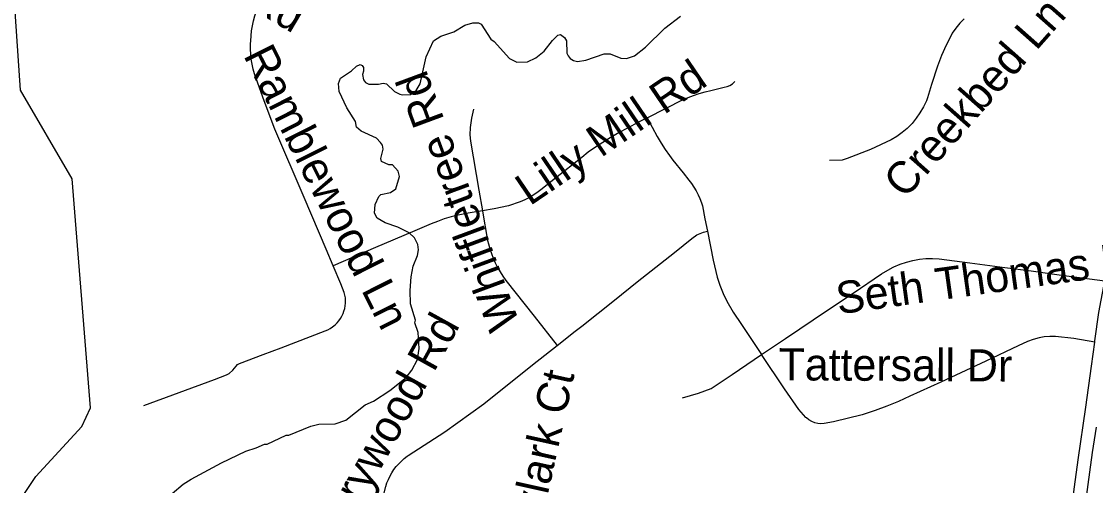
# Model space of a CAD drawing. Extents: x 1383679 to 1536984, y 460658 to 651027.
# Drawn here: x 1442417 to 1445596, y 506383 to 507756 of the extents above; entities that cross this region are included whole.
import ezdxf

# ---------------------------------------------------------------- set-up
doc = ezdxf.new("R2010")
doc.units = 0
for name, color, linetype in [('Exist Hydrographic Creek Single Shore', 7, 'Continuous'), ('Exist Hydrographic Misc Water Feature', 7, 'Continuous'), ('Exist Road Non-System Type 51', 7, 'Continuous'), ('Exist Road Non-System Type 51 Label', 7, 'Continuous')]:
    doc.layers.add(name, color=color, linetype=linetype)

msp = doc.modelspace()

# ---------------------------------------------------------------- linework, layer by layer
at = {"layer": 'Exist Hydrographic Creek Single Shore'}
msp.add_lwpolyline([(1442146.4, 505703.5), (1442258.3, 505927.7), (1442381.3, 506292.9), (1442459.4, 506409.5), (1442595.3, 506557.7), (1442621.4, 506612.9), (1442566.4, 507290.3), (1442413.3, 507552.6), (1442367.4, 508236.3), (1442428.4, 508369.7), (1442483.4, 508644.3), (1442493.4, 509218.5), (1442645.4, 509757), (1442815.3, 509980.1), (1442937.4, 510243.5), (1443073.4, 510414.7), (1443083.4, 510483.5)], dxfattribs=at)
at = {"layer": 'Exist Hydrographic Misc Water Feature'}
for points in [[(1442862.5, 506359.1), (1442895, 506386.4), (1442919.4, 506401.9), (1443008.4, 506450.1), (1443081.2, 506484.5), (1443111.3, 506493.9), (1443135.6, 506505.4), (1443143.6, 506505.3), (1443200.2, 506532.1), (1443208.2, 506531.9), (1443272.8, 506558.6), (1443296.9, 506564.1), (1443345, 506565.1), (1443377.2, 506576.4), (1443434.2, 506621.2), (1443458.4, 506632.7), (1443507.1, 506663.7), (1443555.9, 506702.7), (1443572.3, 506724.3), (1443589, 506756), (1443593.6, 506787.9), (1443590.6, 506835.9), (1443581.1, 506864.1), (1443583.3, 506872.1), (1443568.3, 506920.4), (1443567.1, 506960.4), (1443569.8, 507000.4), (1443576.5, 507032.2), (1443589.1, 507064), (1443591.5, 507079.9), (1443589.8, 507096), (1443580.2, 507116.2), (1443564.5, 507130.5), (1443530.8, 507147.2), (1443493.1, 507160), (1443469.3, 507174.5), (1443461.6, 507188.6), (1443464, 507214.6), (1443474.6, 507238.4), (1443480.6, 507244.2), (1443508.8, 507249.6), (1443525, 507261.3), (1443535.8, 507297.1), (1443532.1, 507313.2), (1443514.5, 507331.5), (1443504.4, 507331.7), (1443482.6, 507342.2), (1443480.9, 507350.2), (1443487.4, 507378.1), (1443485.6, 507390.1), (1443479.7, 507398.3), (1443468, 507410.5), (1443422.4, 507431.4), (1443408.6, 507443.7), (1443405, 507459.8), (1443379.8, 507500.3), (1443356.7, 507548.8), (1443355.2, 507572.9), (1443361.5, 507588.7), (1443393.9, 507610), (1443408.3, 507623.7), (1443419.3, 507628.4), (1443425, 507626.1), (1443429.1, 507619.7), (1443428.9, 507609), (1443425.8, 507599.4), (1443429.4, 507583.3), (1443435.2, 507575.2), (1443445.2, 507571), (1443473.2, 507570.4), (1443487.3, 507574.1), (1443497.3, 507571.9), (1443520.8, 507549.4), (1443536.6, 507541.1), (1443544.6, 507538.9), (1443568.7, 507540.4), (1443584.9, 507552), (1443597.3, 507571.8), (1443615, 507651.4), (1443635.9, 507699), (1443658.2, 507712.5), (1443696.5, 507725.7), (1443728.9, 507745), (1443753.1, 507752.5), (1443769.1, 507752.2), (1443777.1, 507748.1), (1443806.2, 507703.4), (1443816, 507697.2), (1443861, 507646.3), (1443882.9, 507635.9), (1443914.8, 507637.2), (1443939.1, 507648.7), (1443963.5, 507668.2), (1443988.2, 507699.6), (1444004.6, 507715.3), (1444012.6, 507717.2)], [(1444012.6, 507717.2), (1444024.4, 507708.9), (1444030.2, 507698.8), (1444031.5, 507662.8), (1444035.3, 507654.7), (1444041.2, 507646.5), (1444051.1, 507640.3), (1444063, 507638.1), (1444087.1, 507641.6), (1444141.5, 507660.5), (1444159.6, 507660.1), (1444191.4, 507647.4), (1444207.4, 507647.1), (1444231.4, 507654.6), (1444264, 507679.9), (1444321.3, 507736.7), (1444367.9, 507771.8)]]:
    msp.add_lwpolyline(points, dxfattribs=at)
at = {"layer": 'Exist Road Non-System Type 51'}
for points in [[(1443339.8, 507032.7), (1443319.1, 507081.8), (1443253.4, 507235), (1443167, 507437), (1443134.6, 507520.9), (1443106.5, 507601), (1443102.1, 507615.2), (1443099.2, 507629.9), (1443097, 507644.7), (1443095.6, 507659.6), (1443094.9, 507674.6), (1443095, 507689.7), (1443095.4, 507698.7), (1443096.2, 507714), (1443097.8, 507729), (1443100.2, 507743.8), (1443103.3, 507758.5), (1443107, 507772.9), (1443113.3, 507791.2), (1443118.2, 507805.4), (1443123, 507817.1)], [(1445207.2, 507764.3), (1445194.2, 507751.1), (1445182.5, 507736.7), (1445172.2, 507721.3), (1445168.9, 507715.2), (1445153.9, 507685.7), (1445140.3, 507655.4), (1445128.1, 507624.3), (1445110.4, 507569.2), (1445099, 507530.5), (1445095.4, 507521.2), (1445086.7, 507503.1), (1445076.4, 507485.9), (1445064.9, 507469.7), (1445053, 507454.5), (1445038.3, 507439.9), (1445024, 507427.6), (1445008.1, 507416.1), (1444991.4, 507406.2), (1444929.9, 507377.7), (1444860.7, 507350.2), (1444846, 507346), (1444808.4, 507344.4)], [(1444269.1, 507471.3), (1444325.4, 507500.1), (1444373.6, 507524.4), (1444389.8, 507531.3), (1444406.3, 507537.5), (1444423.1, 507543), (1444440.2, 507547.7), (1444457.4, 507551.8), (1444461.5, 507552.6), (1444496.7, 507561.4), (1444505.5, 507563.4), (1444513.9, 507567), (1444521.5, 507571.9), (1444528.2, 507578.1), (1444528.9, 507578.9)], [(1443755, 507497), (1443748.5, 507470.5), (1443744.6, 507442.6), (1443743.6, 507420.9), (1443745.9, 507402.1), (1443770.2, 507257.2), (1443781.4, 507196)], [(1444269.1, 507471.3), (1444249.4, 507461.2), (1444190.4, 507430), (1444181.4, 507425), (1444159.1, 507412), (1444137.2, 507398.3), (1444115.7, 507384), (1444094.7, 507369.1), (1444075, 507353.6), (1443997.5, 507292.5), (1443968.9, 507270), (1443958.1, 507260.8), (1443946, 507251.7), (1443933.5, 507243.3), (1443920.5, 507235.6), (1443907.1, 507228.7), (1443893.1, 507222.3), (1443858.1, 507210.6), (1443816.3, 507201.8), (1443781.4, 507196)], [(1444269.1, 507471.3), (1444298.6, 507415.5), (1444310, 507396.3), (1444322, 507377.7), (1444334.7, 507359.4), (1444345.3, 507345.4), (1444375.8, 507307.9), (1444391.8, 507286.7), (1444399.9, 507276.2), (1444407.1, 507265.7), (1444413.7, 507254.7), (1444419.6, 507243.4), (1444424.8, 507231.8), (1444429.4, 507219.8), (1444432.5, 507210.4), (1444440.1, 507171.8), (1444447.4, 507135.6)], [(1443781.4, 507196), (1443739.1, 507189.1), (1443709, 507183.4), (1443688.3, 507177.8), (1443668.1, 507171.6), (1443648.1, 507164.6), (1443629.9, 507157.4), (1443574.2, 507133.9), (1443464.4, 507087.5), (1443339.8, 507032.7)], [(1443781.4, 507196), (1443781.6, 507194.7), (1443796.6, 507108), (1443798.8, 507098.2), (1443802.9, 507083.6), (1443807.7, 507069.3), (1443813.1, 507055.3), (1443819.3, 507041.5), (1443826.1, 507028.1), (1443833.6, 507015), (1443841.8, 507002.3), (1443850.6, 506990), (1443933.9, 506883.9), (1444002.3, 506797.3)], [(1444002.3, 506797.3), (1444056.2, 506840), (1444075, 506854.7), (1444171.8, 506930.9), (1444239.7, 506985.2), (1444350, 507072.1), (1444400.8, 507113.7), (1444416.4, 507124.5), (1444425.7, 507128.9), (1444435.7, 507132.5), (1444447.4, 507135.6)], [(1444447.4, 507135.6), (1444464.7, 507049.8), (1444475.7, 506999.1), (1444483.8, 506975.8), (1444493.7, 506951.5), (1444505.1, 506927.9), (1444523.7, 506895.5), (1444547.8, 506859.5), (1444607.2, 506770.5)], [(1444607.2, 506770.5), (1444678, 506818.3), (1444803.2, 506901.6), (1444878.9, 506952.4), (1444962.9, 507009.5), (1444995.3, 507027.8), (1444999.4, 507029.8), (1445017.6, 507037.7), (1445036.3, 507044), (1445055.3, 507049), (1445074.7, 507052.4), (1445094.3, 507054.4), (1445114, 507054.9), (1445133.7, 507053.8), (1445224.6, 507041.8), (1445327.9, 507028), (1445405.2, 507017.7), (1445495.4, 507005.7), (1445624.1, 506988.8)], [(1442779.3, 506619.5), (1442987.9, 506696.4), (1443023.8, 506710.6), (1443031.4, 506714.3), (1443042.4, 506724.2), (1443051.7, 506736), (1443056.4, 506740.5), (1443062.5, 506744.1), (1443132.2, 506770.4), (1443185.6, 506790.5), (1443316.1, 506840.1), (1443323.1, 506843.3), (1443330.6, 506847.5), (1443337.7, 506852.3), (1443345.5, 506858.6), (1443351.3, 506864.5), (1443356.5, 506870.6), (1443361.1, 506877.2), (1443365.1, 506884.1), (1443368.6, 506891.4), (1443371.4, 506898.9), (1443373.5, 506906.6), (1443375, 506914.5), (1443375.8, 506922.5), (1443375.9, 506930.6), (1443375.4, 506938.6), (1443374.1, 506946.5), (1443372.3, 506953.8), (1443362.2, 506979.4), (1443339.8, 507032.7)], [(1445593.7, 506807.2), (1445594.2, 506811), (1445606.3, 506894.8), (1445624.1, 506988.8)], [(1443456.3, 506228.2), (1443465.7, 506264.5), (1443495.1, 506380.2), (1443498.6, 506390.7), (1443502.8, 506401), (1443507.7, 506411), (1443513.3, 506420.6), (1443519.4, 506429.9), (1443526.2, 506438.8), (1443533.5, 506447.2), (1443541.4, 506455.1), (1443549.7, 506462.5), (1443558.7, 506469.4), (1443561.3, 506471.2), (1443669.7, 506541.7), (1443785.6, 506624.8), (1443929.6, 506739.8), (1444002.3, 506797.3)], [(1445593.7, 506807.2), (1445531.9, 506817.6), (1445477.6, 506823.6), (1445460.9, 506823.9), (1445444.2, 506822.6), (1445429.2, 506819.8), (1445411.6, 506815.1), (1445394.5, 506808.6), (1445367.6, 506796), (1445271.4, 506750.8), (1445138.3, 506689), (1445046.8, 506647), (1445012.8, 506631.3), (1444978.5, 506617.1), (1444943.6, 506604.3), (1444908, 506593), (1444905, 506592.2), (1444820.4, 506570.8), (1444792.7, 506565.9), (1444783.3, 506565.5), (1444773.9, 506566.4), (1444764.8, 506568.6), (1444756, 506572.1), (1444747.9, 506576.7), (1444740.2, 506582.7), (1444738.5, 506584.2), (1444717.5, 506608.1), (1444675.3, 506668.7), (1444607.2, 506770.5)], [(1445466.5, 505482.6), (1445466.6, 505484), (1445468.8, 505526.8), (1445466.5, 505616.2), (1445462.8, 505731.5), (1445463.2, 505822), (1445465.6, 505863.5), (1445470.6, 505925.6), (1445478.7, 505981.6), (1445491.2, 506069.7), (1445506.5, 506180.7), (1445522.8, 506298.4), (1445545.1, 506458.8), (1445567.3, 506614.5), (1445584.6, 506736.2), (1445593.7, 506807.2)], [(1444373.4, 506642.4), (1444421.1, 506655.8), (1444458.4, 506670.3), (1444484.6, 506687.5), (1444520.6, 506711.7), (1444607.2, 506770.5)], [(1445598.6, 506555.9), (1445586.5, 506480.5), (1445565.7, 506327.6), (1445533.1, 506092.6), (1445512.8, 505953.1), (1445498.6, 505817.5), (1445496.1, 505742.5), (1445497, 505644.4), (1445502.4, 505536), (1445498, 505498.5), (1445494.9, 505462.8), (1445498.8, 505338.2), (1445511.2, 505066), (1445514.7, 504989.8), (1445525.3, 504815.1), (1445527.6, 504736.2), (1445528.5, 504680.5)]]:
    msp.add_lwpolyline(points, dxfattribs=at)

# ---------------------------------------------------------------- texts
at = {"layer": 'Exist Road Non-System Type 51 Label'}
for s, rotation, p in [('Sugar Mill Rd', 329.3021, (1442565, 508109.1)), ('Creekbed Ln', 48.5279, (1445032.2, 507228.3)), ('Ramblewood Ln', 296.6995, (1443072.3, 507656.1)), ('Lilly Mill Rd', 34.2162, (1443921.6, 507208.9)), ('Whiffletree Rd', 110.3239, (1443892.6, 506862.6)), ('Seth Thomas Rd', 7.9738, (1444835, 506889.2)), ('Merrywood Rd', 61.0693, (1443316.6, 506134.6)), ('Tattersall Dr', 359.6785, (1444657.6, 506694.3)), ('Skylark Ct', 77.471, (1443928.6, 506146.9))]:
    msp.add_text(s, height=95, rotation=rotation, dxfattribs=at).set_placement(p)

doc.saveas('drawing.dxf')
